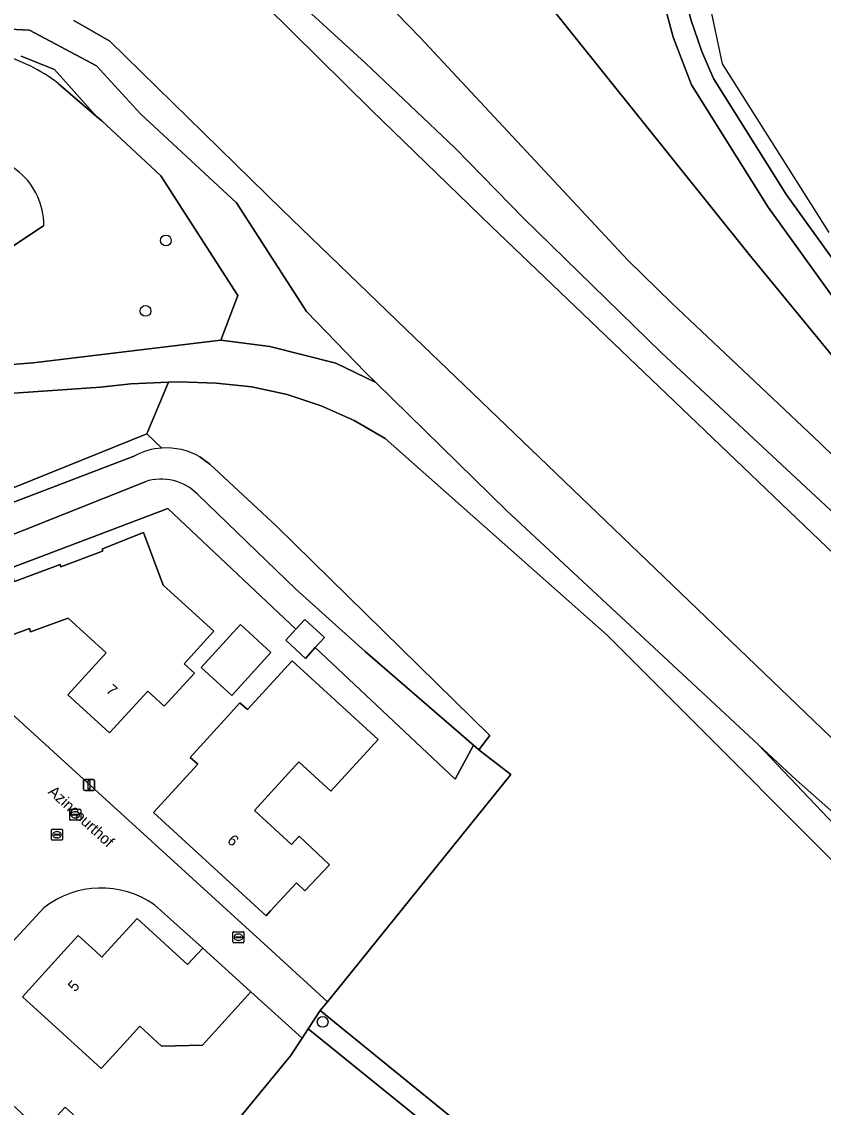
# Model space of a CAD drawing. Extents: x 157767 to 159172, y 387839 to 389425.
# Drawn here: x 158411.1 to 158483.7, y 388985.8 to 389084.3 of the extents above; entities that cross this region are included whole.
import ezdxf

# ---------------------------------------------------------------- set-up
doc = ezdxf.new("R2010")
doc.units = 0
for name, color, linetype in [('IMGEO_Boom', 7, 'Continuous'), ('IMGEO_Brandkraan', 7, 'Continuous'), ('IMGEO_Erf', 7, 'Continuous'), ('IMGEO_Fietspad_gesloten', 7, 'Continuous'), ('IMGEO_Gemengd_bos', 7, 'Continuous'), ('IMGEO_Grasland_overig', 7, 'Continuous'), ('IMGEO_Groenvoorziening', 7, 'Continuous'), ('IMGEO_Kolk', 7, 'Continuous'), ('IMGEO_Lichtmast', 7, 'Continuous'), ('IMGEO_Loofbos', 7, 'Continuous'), ('IMGEO_Oever', 7, 'Continuous'), ('IMGEO_Openbare_ruimte_label', 7, 'Continuous'), ('IMGEO_Pand', 7, 'Continuous'), ('IMGEO_Pand_nummerreeks', 7, 'Continuous'), ('IMGEO_Rijbaan_lokaal_open', 7, 'Continuous'), ('IMGEO_Rioolput', 7, 'Continuous'), ('IMGEO_Voetpad_halfverhard', 7, 'Continuous'), ('IMGEO_Walbescherming', 7, 'Continuous'), ('IMGEO_Waterloop', 7, 'Continuous')]:
    doc.layers.add(name, color=color, linetype=linetype)

msp = doc.modelspace()

# ---------------------------------------------------------------- linework, layer by layer
at = {"layer": 'IMGEO_Boom'}
for centre in [(158424.136, 389064.444), (158422.287, 389058.051), (158438.347, 388993.565)]:
    msp.add_circle(centre, 0.489, dxfattribs=at)
at = {"layer": 'IMGEO_Brandkraan'}
for p, q in [((158430.288, 389001.742), (158431.14, 389001.742)), ((158430.213, 389000.816), (158430.213, 389001.668)), ((158431.14, 389000.742), (158430.288, 389000.742)), ((158430.472, 389001.236), (158430.472, 389001.248)), ((158430.91, 389001.199), (158430.512, 389001.199)), ((158430.515, 389001.285), (158430.913, 389001.285)), ((158430.724, 389000.962), (158430.699, 389000.962)), ((158430.701, 389001.522), (158430.726, 389001.522)), ((158430.956, 389001.248), (158430.956, 389001.236)), ((158431.214, 389001.668), (158431.214, 389000.816))]:
    msp.add_line(p, q, dxfattribs=at)
for points in [[(158430.288, 389001.742), (158431.14, 389001.742)], [(158430.213, 389000.816), (158430.213, 389001.668)], [(158431.14, 389000.742), (158430.288, 389000.742)], [(158431.214, 389001.668), (158431.214, 389000.816)]]:
    msp.add_lwpolyline(points, dxfattribs=at)
for centre, radius, start, end in [((158430.29, 389001.666), 0.0765, 91.55205, 178.44795), ((158430.29, 389001.666), 0.0765, 91.55205, 178.44795), ((158431.138, 389001.666), 0.0765, 1.55205, 88.44795), ((158431.138, 389001.666), 0.0765, 1.55205, 88.44795), ((158430.29, 389000.818), 0.0765, 181.55205, 268.44795), ((158430.29, 389000.818), 0.0765, 181.55205, 268.44795), ((158430.512, 389001.245), 0.0403, 85.87752, 175.75265), ((158430.509, 389001.235), 0.0366, 178.93798, 274.71019), ((158430.913, 389001.242), 0.043, 264.86636, 352.45326), ((158430.917, 389001.247), 0.0386, 1.73085, 96.63898), ((158431.138, 389000.818), 0.0765, 271.55205, 358.44795), ((158431.138, 389000.818), 0.0765, 271.55205, 358.44795)]:
    msp.add_arc(centre, radius, start, end, dxfattribs=at)
for centre, major_axis, ratio, start_param, end_param in [((158430.7, 389001.242), (-0.387, 0.002), 0.722429, 4.712389, 7.853982), ((158430.725, 389001.242), (-0.39, 0.002), 0.717154, 1.570796, 4.712389)]:
    msp.add_ellipse(centre, major_axis=major_axis, ratio=ratio, start_param=start_param, end_param=end_param, dxfattribs=at)
at = {"layer": 'IMGEO_Erf'}
for points in [[(158410.162, 389021.507), (158433.724, 389000), (158438.785, 388995.38), (158455.411, 389016.001), (158452.511, 389018.241), (158452.015, 389018.67), (158450.347, 389015.567), (158437.68, 389027.51), (158436.792, 389026.539), (158434.998, 389028.179), (158435.912, 389029.177), (158424.306, 389040.12), (158410.037, 389034.714)], [(158410.418, 389033.51), (158414.548, 389035.043), (158414.61, 389034.849), (158418.39, 389036.273), (158418.381, 389036.471), (158422.112, 389037.943), (158423.894, 389033.187), (158428.478, 389028.995), (158425.784, 389026.048), (158426.718, 389025.193), (158423.984, 389022.203), (158422.488, 389023.571), (158419.021, 389019.779), (158415.236, 389023.24), (158418.708, 389027.037), (158415.281, 389030.174), (158411.87, 389028.931), (158411.767, 389029.233), (158407.134, 389027.545)], [(158413.055, 389003.917), (158409.481, 389000), (158374.163, 388961.287), (158362.536, 388931.929), (158363.726, 388928.958), (158373.729, 388924.966), (158389.527, 388918.66), (158431.408, 388901.943), (158433.351, 388902.947), (158435.29, 388906.586), (158449.844, 388933.904)], [(158426.932, 388980.154), (158435.419, 388990.489), (158436.492, 388992.086), (158431.822, 388996.306), (158427.441, 388991.457), (158423.733, 388991.371), (158421.767, 388993.165), (158419.977, 388991.203), (158418.266, 388989.328), (158414.813, 388992.479), (158411.119, 388995.849), (158414.905, 389000), (158416.186, 389001.404), (158417.725, 389000), (158418.333, 388999.445), (158418.839, 389000), (158421.52, 389002.939), (158423.993, 389000.683), (158426.101, 388998.761), (158427.469, 389000.261), (158423.107, 389004.181)], [(158412.929, 388983.571), (158414.994, 388985.834), (158424.483, 388977.173)]]:
    msp.add_lwpolyline(points, dxfattribs=at)
for points in [[(158427.335, 389025.712), (158430.891, 389029.603), (158433.657, 389027.075), (158430.101, 389023.184)], [(158429.706, 389021.252), (158430.849, 389022.502), (158431.522, 389021.887), (158435.582, 389026.326), (158443.391, 389019.185), (158439.102, 389014.496), (158436.197, 389017.152), (158432.166, 389012.744), (158435.528, 389009.67), (158436.228, 389010.403), (158438.953, 389007.799), (158436.719, 389005.461), (158435.962, 389006.185), (158433.625, 389003.629), (158433.234, 389003.201), (158423.015, 389012.546), (158427.024, 389016.929), (158426.332, 389017.562)]]:
    msp.add_lwpolyline(points, close=True, dxfattribs=at)
msp.add_arc((158418.26, 388997.219), 8.483, 55.15534, 127.85354, dxfattribs=at)
at = {"layer": 'IMGEO_Fietspad_gesloten'}
for points in [[(158484.265, 389065.173), (158474.592, 389080.471), (158472.228, 389091.609), (158476.357, 389120.958), (158477.792, 389131.155), (158493.636, 389156.437)], [(158485.519, 389147.114), (158482.808, 389142.835), (158480.406, 389138.518), (158479.192, 389135.976), (158478.033, 389133.301), (158475.128, 389125.13), (158473.447, 389117.863), (158470.806, 389101.557), (158470.575, 389099.465), (158470.328, 389096.048), (158470.386, 389092.623), (158470.582, 389090.46), (158471.028, 389087.443), (158471.742, 389084.478), (158472.718, 389081.588), (158473.785, 389079.132), (158480.387, 389068.567), (158486.143, 389060.612)]]:
    msp.add_lwpolyline(points, dxfattribs=at)
at = {"layer": 'IMGEO_Gemengd_bos'}
for points in [[(158414.37, 389078.684), (158417.856, 389075.679), (158414.022, 389079.952), (158410.999, 389081.173)], [(158423.757, 389045.611), (158422.415, 389046.898), (158391.049, 389034.232), (158358.786, 389024.344), (158352.492, 389023.733), (158303.108, 389025.136), (158268.586, 389009.243), (158253.273, 389000), (158192.959, 388964.142), (158150.166, 388937.782), (158121.979, 388919.527), (158089.417, 388898.44), (158031.962, 388862.651), (158029.141, 388858.083), (158026.82, 388849.58)], [(158027.343, 388846.066), (158028.925, 388851.768), (158030.263, 388857.532), (158032.693, 388861.742), (158077.206, 388889.778), (158099.271, 388903.594), (158122.806, 388918.208), (158193.986, 388962.406), (158254.132, 388998.74), (158256.44, 389000), (158274.874, 389010.064), (158305.186, 389023.254), (158357.425, 389020.473), (158421.325, 389044.909)]]:
    msp.add_lwpolyline(points, dxfattribs=at)
for centre, radius, start, end in [((158405.371, 389067.133), 14.643, 52.07867, 75.71402), ((158424.166, 389039.632), 5.993, 93.90949, 118.29222)]:
    msp.add_arc(centre, radius, start, end, dxfattribs=at)
at = {"layer": 'IMGEO_Grasland_overig'}
for points in [[(158410.999, 389081.173), (158414.022, 389079.952), (158417.856, 389075.679), (158418.313, 389075.285), (158423.673, 389070.309), (158430.66, 389059.459), (158429.129, 389055.407), (158433.557, 389054.838), (158439.544, 389053.327), (158443.162, 389051.556), (158442.224, 389052.473), (158436.895, 389057.988), (158430.544, 389067.852), (158421.827, 389075.924), (158417.846, 389080.278), (158411.76, 389083.529), (158404.448, 389083.883)], [(158493.33, 389002.393), (158477.869, 389018.695), (158455.057, 389039.929), (158443.162, 389051.556), (158439.544, 389053.327), (158433.557, 389054.838), (158429.129, 389055.407), (158412.097, 389053.356), (158396.161, 389052.099)], [(158405.965, 389050.296), (158418.213, 389051.14), (158420.962, 389051.432), (158424.374, 389051.589), (158425.343, 389051.634), (158428.698, 389051.509), (158431.94, 389051.158), (158435.127, 389050.47), (158438.225, 389049.453), (158441.2, 389048.118), (158444.019, 389046.479), (158464.148, 389028.65), (158491.845, 389000.88)], [(158422.255, 389042.565), (158392.939, 389030.883), (158357.639, 389018.169), (158305.934, 389021.171), (158276.265, 389007.541), (158261.717, 389000), (158255.802, 388996.934), (158195.447, 388960.535), (158152.791, 388934.302), (158124.015, 388916.294), (158094.996, 388898.135), (158096.624, 388895.588), (158096.77, 388895.68), (158104.881, 388900.758), (158110.356, 388904.147), (158123.853, 388912.559), (158125.671, 388913.692), (158126.375, 388914.131), (158167.172, 388939.481), (158180.802, 388947.98)], [(158283.473, 389007.99), (158306.99, 389018.19), (158337.283, 389016.374), (158337.303, 389016.68), (158339.699, 389016.521), (158339.68, 389016.23), (158358.587, 389015.097), (158395.869, 389029.361), (158399.915, 389030.87), (158405.085, 389032.834), (158410.037, 389034.714), (158424.306, 389040.12), (158435.912, 389029.177), (158436.722, 389030.063), (158438.515, 389028.423), (158437.68, 389027.51), (158450.347, 389015.567), (158452.015, 389018.67), (158442.208, 389027.158), (158435.913, 389032.809), (158427.041, 389041.397)]]:
    msp.add_lwpolyline(points, dxfattribs=at)
msp.add_arc((158423.711, 389038.143), 4.655, 44.33936, 108.23129, dxfattribs=at)
at = {"layer": 'IMGEO_Groenvoorziening'}
for points in [[(158487.416, 389153.63), (158483.084, 389147.548), (158478.875, 389140.778), (158475.215, 389132.03), (158472.513, 389123.027), (158471.48, 389118.227), (158468.585, 389099.681), (158468.313, 389095.488), (158468.48, 389091.31), (158468.597, 389090.209), (158469.171, 389086.521), (158470.14, 389082.868), (158471.777, 389078.572), (158478.727, 389067.449), (158498.233, 389040.379)], [(158486.143, 389060.612), (158480.387, 389068.567), (158473.785, 389079.132), (158472.718, 389081.588), (158471.742, 389084.478), (158471.028, 389087.443), (158470.582, 389090.46), (158470.386, 389092.623), (158470.328, 389096.048), (158470.575, 389099.465), (158470.806, 389101.557), (158473.447, 389117.863), (158475.128, 389125.13), (158478.033, 389133.301), (158479.192, 389135.976), (158480.406, 389138.518), (158482.808, 389142.835), (158485.519, 389147.114)], [(158495.525, 389034.264), (158483.453, 389046.068), (158470.001, 389058.743), (158466.021, 389062.67), (158447.172, 389082.864), (158437.514, 389092.818)], [(158432.465, 389089.473), (158442.194, 389080.54), (158450.364, 389072.823), (158456.566, 389066.466), (158469.058, 389054.262), (158492.685, 389032.278)], [(158395.773, 389054.248), (158413.062, 389065.812)]]:
    msp.add_lwpolyline(points, dxfattribs=at)
msp.add_lwpolyline([(158489.36, 389008.382), (158481.272, 389015.528), (158477.869, 389018.695), (158493.33, 389002.393), (158495.083, 389000), (158499.974, 388993.322), (158500.475, 388992.728), (158502.594, 388994.926), (158507.487, 389000), (158506.451, 388999.132), (158505.373, 388998.476), (158504.011, 388997.952), (158502.542, 388997.465), (158501.252, 388997.377), (158499.694, 388997.95), (158498.548, 388999.144), (158496.893, 389001.771), (158494.664, 389003.366)], close=True, dxfattribs=at)
msp.add_arc((158406.833, 389065.859), 6.23, 359.56502, 100.47565, dxfattribs=at)
at = {"layer": 'IMGEO_Kolk'}
for p, q in [((158413.763, 389010.12), (158413.763, 389010.972)), ((158413.838, 389011.046), (158414.69, 389011.046)), ((158414.065, 389010.589), (158414.463, 389010.589)), ((158414.251, 389010.826), (158414.276, 389010.826)), ((158414.764, 389010.972), (158414.764, 389010.12)), ((158414.69, 389010.046), (158413.838, 389010.046)), ((158414.022, 389010.54), (158414.022, 389010.552)), ((158414.46, 389010.503), (158414.062, 389010.503)), ((158414.274, 389010.266), (158414.249, 389010.266)), ((158414.506, 389010.552), (158414.506, 389010.54))]:
    msp.add_line(p, q, dxfattribs=at)
for points in [[(158413.763, 389010.12), (158413.763, 389010.972)], [(158413.838, 389011.046), (158414.69, 389011.046)], [(158414.764, 389010.972), (158414.764, 389010.12)], [(158414.69, 389010.046), (158413.838, 389010.046)]]:
    msp.add_lwpolyline(points, dxfattribs=at)
for centre, radius, start, end in [((158413.84, 389010.97), 0.0765, 91.55205, 178.44795), ((158413.84, 389010.97), 0.0765, 91.55205, 178.44795), ((158414.062, 389010.549), 0.0403, 85.87752, 175.75265), ((158414.467, 389010.551), 0.0386, 1.73085, 96.63898), ((158414.688, 389010.97), 0.0765, 1.55205, 88.44795), ((158414.688, 389010.97), 0.0765, 1.55205, 88.44795), ((158413.84, 389010.122), 0.0765, 181.55205, 268.44795), ((158413.84, 389010.122), 0.0765, 181.55205, 268.44795), ((158414.059, 389010.539), 0.0366, 178.93798, 274.71019), ((158414.463, 389010.546), 0.043, 264.86636, 352.45326), ((158414.688, 389010.122), 0.0765, 271.55205, 358.44795), ((158414.688, 389010.122), 0.0765, 271.55205, 358.44795)]:
    msp.add_arc(centre, radius, start, end, dxfattribs=at)
for centre, major_axis, ratio, start_param, end_param in [((158414.25, 389010.546), (-0.387, 0.002), 0.722429, 4.712389, 7.853982), ((158414.275, 389010.546), (-0.39, 0.002), 0.717154, 1.570796, 4.712389)]:
    msp.add_ellipse(centre, major_axis=major_axis, ratio=ratio, start_param=start_param, end_param=end_param, dxfattribs=at)
at = {"layer": 'IMGEO_Lichtmast'}
for p, q in [((158416.77, 389015.555), (158417.56, 389015.555)), ((158417.56, 389015.555), (158416.77, 389015.555)), ((158416.67, 389014.655), (158416.67, 389015.455)), ((158416.67, 389015.455), (158416.67, 389014.655)), ((158417.56, 389014.555), (158416.77, 389014.555)), ((158416.77, 389014.555), (158417.56, 389014.555)), ((158417.66, 389015.455), (158417.66, 389014.655)), ((158417.66, 389014.655), (158417.66, 389015.455))]:
    msp.add_line(p, q, dxfattribs=at)
msp.add_lwpolyline([(158417.09, 389015.43), (158417.24, 389015.43), (158417.24, 389014.68), (158417.09, 389014.68), (158417.09, 389015.43)], dxfattribs=at)
for centre, start, end in [((158416.77, 389015.455), 90, 180), ((158416.77, 389015.455), 90, 180), ((158417.56, 389015.455), 0, 90), ((158417.56, 389015.455), 360, 90), ((158416.77, 389014.655), 180, 270), ((158416.77, 389014.655), 180, 270), ((158417.56, 389014.655), 270, 0), ((158417.56, 389014.655), 270, 0)]:
    msp.add_arc(centre, 0.1, start, end, dxfattribs=at)
at = {"layer": 'IMGEO_Loofbos'}
for points in [[(158498.233, 389040.379), (158478.727, 389067.449), (158471.777, 389078.572), (158470.14, 389082.868), (158469.171, 389086.521), (158468.597, 389090.209), (158468.48, 389091.31), (158468.313, 389095.488), (158468.585, 389099.681), (158471.48, 389118.227), (158472.513, 389123.027), (158475.215, 389132.03), (158478.875, 389140.778), (158483.084, 389147.548), (158487.416, 389153.63)], [(158499.013, 389036.358), (158477.03, 389063.162), (158450.664, 389096.096)], [(158450.664, 389096.096), (158477.03, 389063.162), (158499.013, 389036.358)], [(158437.514, 389092.818), (158447.172, 389082.864), (158466.021, 389062.67), (158470.001, 389058.743), (158483.453, 389046.068), (158495.525, 389034.264)], [(158413.062, 389065.812), (158395.773, 389054.248), (158394.615, 389052.556), (158394.04, 389051.715), (158396.161, 389052.099), (158412.097, 389053.356), (158429.129, 389055.407), (158430.66, 389059.459), (158423.673, 389070.309), (158418.313, 389075.285), (158417.856, 389075.679), (158414.37, 389078.684)], [(158026.82, 388849.58), (158029.141, 388858.083), (158031.962, 388862.651), (158089.417, 388898.44), (158121.979, 388919.527), (158150.166, 388937.782), (158192.959, 388964.142), (158253.273, 389000), (158268.586, 389009.243), (158303.108, 389025.136), (158352.492, 389023.733), (158358.786, 389024.344), (158391.049, 389034.232), (158422.415, 389046.898), (158424.374, 389051.589), (158420.962, 389051.432), (158418.213, 389051.14), (158405.965, 389050.296), (158396.955, 389049.604), (158393.219, 389048.683), (158391.361, 389048.473), (158362.222, 389039.443)], [(158464.148, 389028.65), (158444.019, 389046.479), (158441.2, 389048.118), (158438.225, 389049.453), (158435.127, 389050.47), (158431.94, 389051.158), (158428.698, 389051.509), (158425.343, 389051.634), (158424.374, 389051.589), (158422.415, 389046.898), (158423.757, 389045.611)], [(158427.203, 389044.805), (158428.123, 389044.144), (158434.17, 389038.523), (158453.509, 389019.533), (158452.511, 389018.241), (158455.411, 389016.001), (158438.785, 388995.38), (158438.108, 388994.606), (158455.428, 388980.497), (158459.637, 388976.702), (158464.453, 388971.904), (158471.704, 388964.144), (158475.102, 388960.508), (158487.077, 388972.912), (158484.113, 388975.755), (158498.922, 388991.116), (158497.039, 388993.505), (158492.405, 389000.047), (158491.845, 389000.88), (158464.148, 389028.65)], [(158448.286, 388983.845), (158437.029, 388992.924), (158436.492, 388992.086), (158435.419, 388990.489), (158426.932, 388980.154)]]:
    msp.add_lwpolyline(points, dxfattribs=at)
for centre, radius, start, end in [((158405.371, 389067.133), 14.643, 52.07867, 75.71402), ((158406.833, 389065.859), 6.23, 359.56502, 100.47565), ((158424.175, 389039.63), 5.996, 59.67046, 94.00054)]:
    msp.add_arc(centre, radius, start, end, dxfattribs=at)
at = {"layer": 'IMGEO_Oever'}
for points in [[(158428.315, 389090.558), (158442.763, 389076.265), (158453.618, 389065.742), (158490.327, 389030.63)], [(158492.685, 389032.278), (158469.058, 389054.262), (158456.566, 389066.466), (158450.364, 389072.823), (158442.194, 389080.54), (158432.465, 389089.473)], [(158404.448, 389083.883), (158411.76, 389083.529), (158417.846, 389080.278), (158421.827, 389075.924), (158430.544, 389067.852), (158436.895, 389057.988), (158442.224, 389052.473), (158443.162, 389051.556), (158455.057, 389039.929), (158477.869, 389018.695), (158481.272, 389015.528), (158489.36, 389008.382)], [(158495.692, 389008.553), (158445.932, 389056.367), (158434.679, 389067.234), (158419.039, 389082.526), (158415.781, 389084.404)]]:
    msp.add_lwpolyline(points, dxfattribs=at)
at = {"layer": 'IMGEO_Pand'}
for points in [[(158405.328, 389032.208), (158407.134, 389027.545), (158411.767, 389029.233), (158411.87, 389028.931), (158415.281, 389030.174), (158418.708, 389027.037), (158415.236, 389023.24), (158419.021, 389019.779), (158422.488, 389023.571), (158423.984, 389022.203), (158426.718, 389025.193), (158425.784, 389026.048), (158428.478, 389028.995), (158423.894, 389033.187), (158422.112, 389037.943), (158418.381, 389036.471), (158418.39, 389036.273), (158414.61, 389034.849), (158414.548, 389035.043), (158410.418, 389033.51), (158410.037, 389034.714), (158405.085, 389032.834)], [(158427.335, 389025.712), (158430.101, 389023.184), (158433.657, 389027.075), (158430.891, 389029.603)], [(158435.912, 389029.177), (158434.998, 389028.179), (158436.792, 389026.539), (158437.68, 389027.51), (158438.515, 389028.423), (158436.722, 389030.063)], [(158433.625, 389003.629), (158435.962, 389006.185), (158436.719, 389005.461), (158438.953, 389007.799), (158436.228, 389010.403), (158435.528, 389009.67), (158432.166, 389012.744), (158436.197, 389017.152), (158439.102, 389014.496), (158443.391, 389019.185), (158435.582, 389026.326), (158431.522, 389021.887), (158430.849, 389022.502), (158429.706, 389021.252), (158426.332, 389017.562), (158427.024, 389016.929), (158423.015, 389012.546), (158433.234, 389003.201)], [(158423.993, 389000.683), (158421.52, 389002.939), (158418.839, 389000), (158418.333, 388999.445), (158417.725, 389000), (158416.186, 389001.404), (158414.905, 389000), (158411.119, 388995.849), (158414.813, 388992.479), (158418.266, 388989.328), (158419.977, 388991.203), (158421.767, 388993.165), (158423.733, 388991.371), (158427.441, 388991.457), (158431.822, 388996.306), (158427.469, 389000.261), (158426.101, 388998.761)], [(158414.994, 388985.834), (158412.929, 388983.571), (158411.004, 388985.328), (158407.31, 388988.698), (158402.436, 388983.355), (158401.688, 388984.037), (158395.899, 388977.693), (158399.593, 388974.324), (158403, 388971.215), (158408.821, 388977.596), (158409.674, 388976.816), (158412.366, 388979.761), (158420.509, 388972.333), (158424.739, 388976.939), (158424.483, 388977.173)]]:
    msp.add_lwpolyline(points, close=True, dxfattribs=at)
at = {"layer": 'IMGEO_Rijbaan_lokaal_open'}
for points in [[(158423.107, 389004.181), (158427.469, 389000.261), (158431.822, 388996.306), (158436.492, 388992.086), (158437.029, 388992.924), (158438.108, 388994.606), (158438.785, 388995.38), (158433.724, 389000), (158410.162, 389021.507), (158407.7, 389018.815)], [(158374.163, 388961.287), (158409.481, 389000), (158413.055, 389003.917)]]:
    msp.add_lwpolyline(points, dxfattribs=at)
msp.add_arc((158418.26, 388997.219), 8.483, 55.15534, 127.85354, dxfattribs=at)
at = {"layer": 'IMGEO_Rioolput'}
for p, q in [((158415.411, 389011.925), (158415.411, 389012.777)), ((158415.486, 389012.851), (158416.338, 389012.851)), ((158415.899, 389012.631), (158415.924, 389012.631)), ((158416.412, 389012.777), (158416.412, 389011.925)), ((158416.338, 389011.851), (158415.486, 389011.851)), ((158415.67, 389012.345), (158415.67, 389012.357)), ((158416.108, 389012.308), (158415.71, 389012.308)), ((158415.713, 389012.394), (158416.111, 389012.394)), ((158415.922, 389012.071), (158415.897, 389012.071)), ((158416.154, 389012.357), (158416.154, 389012.345))]:
    msp.add_line(p, q, dxfattribs=at)
for points in [[(158415.411, 389011.925), (158415.411, 389012.777)], [(158415.486, 389012.851), (158416.338, 389012.851)], [(158416.412, 389012.777), (158416.412, 389011.925)], [(158416.338, 389011.851), (158415.486, 389011.851)]]:
    msp.add_lwpolyline(points, dxfattribs=at)
for centre, radius, start, end in [((158415.488, 389012.775), 0.0765, 91.55205, 178.44795), ((158415.488, 389012.775), 0.0765, 91.55205, 178.44795), ((158416.336, 389012.775), 0.0765, 1.55205, 88.44795), ((158416.336, 389012.775), 0.0765, 1.55205, 88.44795), ((158415.488, 389011.927), 0.0765, 181.55205, 268.44795), ((158415.488, 389011.927), 0.0765, 181.55205, 268.44795), ((158415.71, 389012.354), 0.0403, 85.87752, 175.75265), ((158415.707, 389012.344), 0.0366, 178.93798, 274.71019), ((158416.111, 389012.351), 0.043, 264.86636, 352.45326), ((158416.115, 389012.356), 0.0386, 1.73085, 96.63898), ((158416.336, 389011.927), 0.0765, 271.55205, 358.44795), ((158416.336, 389011.927), 0.0765, 271.55205, 358.44795)]:
    msp.add_arc(centre, radius, start, end, dxfattribs=at)
for centre, major_axis, ratio, start_param, end_param in [((158415.898, 389012.351), (-0.387, 0.002), 0.722429, 4.712389, 7.853982), ((158415.923, 389012.351), (-0.39, 0.002), 0.717154, 1.570796, 4.712389)]:
    msp.add_ellipse(centre, major_axis=major_axis, ratio=ratio, start_param=start_param, end_param=end_param, dxfattribs=at)
at = {"layer": 'IMGEO_Voetpad_halfverhard'}
msp.add_lwpolyline([(158462.172, 388971.431), (158471.282, 388961.741), (158473.752, 388959.109), (158475.102, 388960.508), (158471.704, 388964.144), (158464.453, 388971.904), (158459.637, 388976.702), (158455.428, 388980.497), (158438.108, 388994.606), (158437.029, 388992.924), (158448.286, 388983.845)], dxfattribs=at)
at = {"layer": 'IMGEO_Walbescherming'}
for points in [[(158453.618, 389065.742), (158442.763, 389076.265)], [(158445.932, 389056.367), (158434.679, 389067.234)]]:
    msp.add_lwpolyline(points, dxfattribs=at)
at = {"layer": 'IMGEO_Waterloop'}
for points in [[(158490.327, 389030.63), (158453.618, 389065.742), (158442.763, 389076.265), (158428.315, 389090.558)], [(158415.781, 389084.404), (158419.039, 389082.526), (158434.679, 389067.234), (158445.932, 389056.367), (158495.692, 389008.553)], [(158421.325, 389044.909), (158357.425, 389020.473), (158305.186, 389023.254), (158274.874, 389010.064), (158256.44, 389000), (158254.132, 388998.74), (158193.986, 388962.406), (158122.806, 388918.208), (158099.271, 388903.594), (158077.206, 388889.778), (158032.693, 388861.742), (158030.263, 388857.532), (158028.925, 388851.768), (158027.343, 388846.066)], [(158427.041, 389041.397), (158435.913, 389032.809), (158442.208, 389027.158), (158452.015, 389018.67), (158452.511, 389018.241), (158453.509, 389019.533), (158434.17, 389038.523), (158428.123, 389044.144), (158427.203, 389044.805)], [(158032.126, 388857.966), (158033.542, 388860.466), (158091.141, 388895.723), (158094.996, 388898.135), (158124.015, 388916.294), (158152.791, 388934.302), (158195.447, 388960.535), (158255.802, 388996.934), (158261.717, 389000), (158276.265, 389007.541), (158305.934, 389021.171), (158357.639, 389018.169), (158392.939, 389030.883), (158422.255, 389042.565)]]:
    msp.add_lwpolyline(points, dxfattribs=at)
for centre, radius, start, end in [((158424.166, 389039.632), 5.993, 93.90949, 118.29222), ((158424.175, 389039.63), 5.996, 59.67046, 94.00054), ((158423.711, 389038.143), 4.655, 44.33936, 108.23129)]:
    msp.add_arc(centre, radius, start, end, dxfattribs=at)

# ---------------------------------------------------------------- texts
at = {"layer": 'IMGEO_Openbare_ruimte_label'}
msp.add_text('Azincourthof', height=1, rotation=317.5529, dxfattribs=at).set_placement((158413.379, 389014.348))
at = {"layer": 'IMGEO_Pand_nummerreeks'}
for s, rotation, p in [('7', 317.56024, (158418.625, 389023.555)), ('6', 317.55792, (158429.622, 389009.919)), ('5', 47.63301, (158415.89, 388996.213))]:
    msp.add_text(s, height=1, rotation=rotation, dxfattribs=at).set_placement(p)

doc.saveas('drawing.dxf')
